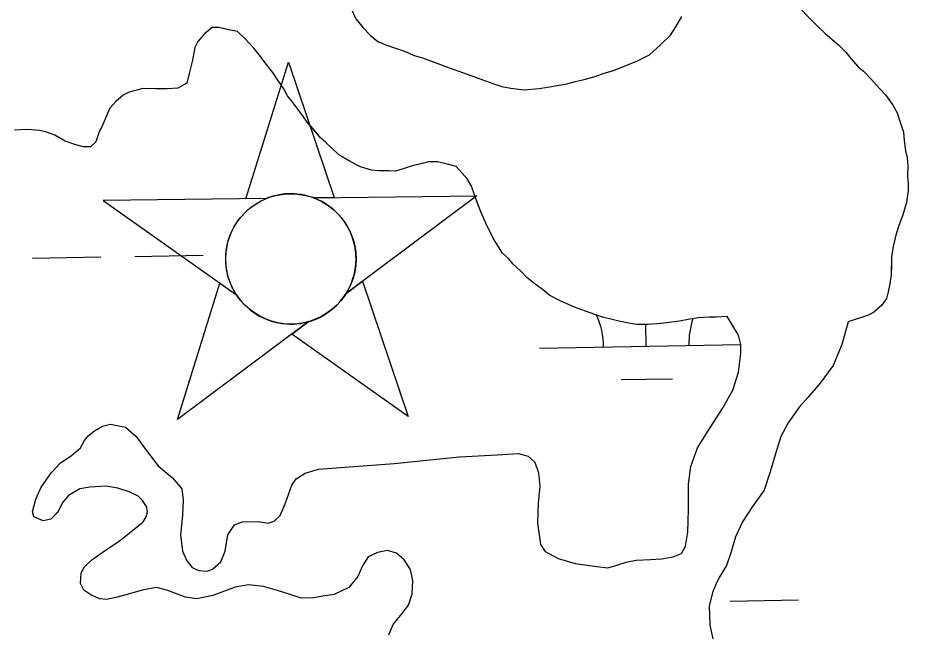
# Model space of a CAD drawing. Extents: x 3925854 to 3964121, y 224593 to 250589.
# Drawn here: x 3943919.4 to 3944336.7, y 234010.2 to 234298.9 of the extents above; entities that cross this region are included whole.
import ezdxf

# ---------------------------------------------------------------- set-up
doc = ezdxf.new("R2010")
doc.units = 0
for name, color, linetype in [('V-CHAN-NAID', 7, 'Continuous'), ('V-TOPO-SHOR', 7, 'Continuous'), ('V-WETL-SWMP', 7, 'Continuous')]:
    doc.layers.add(name, color=color, linetype=linetype)

msp = doc.modelspace()

# ---------------------------------------------------------------- linework, layer by layer
at = {"layer": 'V-CHAN-NAID'}
for points in [[(3944035.975, 234214.304), (3944026.389, 234214.185), (3944046.274, 234278.068), (3944067.737, 234214.697), (3944058.15, 234214.579), (3944056.562, 234215.126), (3944054.456, 234215.705), (3944052.407, 234216.116), (3944050.366, 234216.384), (3944049.197, 234216.475), (3944047.661, 234216.527), (3944045.94, 234216.491), (3944044.571, 234216.394), (3944042.669, 234216.156), (3944041.308, 234215.911), (3944039.532, 234215.492), (3944038.01, 234215.042), (3944036.985, 234214.691)], [(3944035.975, 234214.304), (3943959.488, 234213.356), (3944021.926, 234169.164), (3944020.776, 234171.051), (3944019.934, 234172.663), (3944019.071, 234174.615), (3944018.335, 234176.655), (3944017.945, 234177.97), (3944017.552, 234179.589), (3944017.28, 234181.029), (3944017.061, 234182.623), (3944016.918, 234184.357), (3944016.875, 234185.937), (3944016.942, 234188.013), (3944017.093, 234189.634), (3944017.442, 234191.844), (3944017.886, 234193.776), (3944018.452, 234195.675), (3944019.074, 234197.366), (3944019.77, 234198.968), (3944020.554, 234200.519), (3944021.581, 234202.276), (3944022.583, 234203.766), (3944023.558, 234205.054), (3944024.538, 234206.219), (3944025.82, 234207.582), (3944026.852, 234208.567), (3944028.542, 234209.997), (3944029.737, 234210.89), (3944031.402, 234211.993), (3944033.115, 234212.972), (3944034.547, 234213.684)], [(3944058.15, 234214.579), (3944134.638, 234215.525), (3944073.314, 234169.8), (3944074.196, 234171.307), (3944075.138, 234173.173), (3944075.822, 234174.771), (3944076.523, 234176.74), (3944077.033, 234178.535), (3944077.399, 234180.182), (3944077.721, 234182.199), (3944077.876, 234183.775), (3944077.957, 234185.983), (3944077.887, 234188.044), (3944077.656, 234190.26), (3944077.355, 234192.012), (3944076.821, 234194.234), (3944076.139, 234196.361), (3944075.351, 234198.328), (3944074.675, 234199.759), (3944073.631, 234201.655), (3944072.535, 234203.356), (3944071.289, 234205.034), (3944069.998, 234206.548), (3944068.699, 234207.889), (3944067.038, 234209.389), (3944065.268, 234210.766), (3944063.562, 234211.91), (3944061.653, 234213.005), (3944060.167, 234213.738)], [(3944055.538, 234156.546), (3943994.214, 234110.821), (3944014.099, 234174.703), (3944021.926, 234169.164), (3944022.579, 234168.213), (3944023.998, 234166.381), (3944025.239, 234164.989), (3944026.734, 234163.515), (3944028.147, 234162.291), (3944029.623, 234161.164), (3944031.045, 234160.204), (3944032.743, 234159.201), (3944034.474, 234158.324), (3944036.281, 234157.548), (3944037.737, 234157.02), (3944039.375, 234156.523), (3944041.612, 234156.002), (3944043.149, 234155.745), (3944045.179, 234155.528), (3944046.718, 234155.454), (3944048.579, 234155.468), (3944050.266, 234155.579), (3944051.972, 234155.788), (3944053.868, 234156.136)], [(3944073.314, 234169.8), (3944081, 234175.532), (3944102.462, 234112.161), (3944047.851, 234150.815), (3944055.538, 234156.546), (3944057.194, 234157.054), (3944058.795, 234157.645), (3944060.935, 234158.601), (3944062.652, 234159.519), (3944064.496, 234160.669), (3944066.211, 234161.915), (3944067.739, 234163.19), (3944069.003, 234164.382), (3944070.359, 234165.829), (3944071.535, 234167.254), (3944072.626, 234168.748)]]:
    msp.add_lwpolyline(points, close=True, dxfattribs=at)
msp.add_circle((3944047.415, 234185.987), 30.541, dxfattribs=at)
at = {"layer": 'V-TOPO-SHOR'}
for points in [[(3944076.112, 234302.266), (3944077.809, 234298.395), (3944081.252, 234294.152), (3944084.703, 234290.609), (3944088.164, 234287.762), (3944091.994, 234286.312), (3944096.868, 234284.5), (3944101.396, 234283.039), (3944105.222, 234281.239), (3944109.056, 234280.139), (3944114.972, 234277.96), (3944120.891, 234275.783), (3944127.856, 234273.242), (3944130.99, 234272.15), (3944135.17, 234270.696), (3944142.133, 234268.155), (3944146.311, 234266.701), (3944150.501, 234265.945), (3944156.786, 234265.162), (3944163.793, 234265.769), (3944167.649, 234266.418), (3944176.767, 234268.046), (3944180.629, 234269.043), (3944184.84, 234270.039), (3944190.105, 234271.368), (3944194.326, 234273.062), (3944198.189, 234274.059), (3944204.167, 234276.429), (3944209.797, 234278.802), (3944215.431, 234281.528), (3944220.741, 234286.355), (3944225.349, 234290.842), (3944227.85, 234294.658), (3944230.713, 234299.518)], [(3944285.352, 234304.042), (3944290.529, 234298.723), (3944293.29, 234295.889), (3944297.781, 234291.631), (3944304.353, 234285.946), (3944307.46, 234282.757), (3944309.87, 234279.924), (3944313.317, 234276.031), (3944315.74, 234273.899), (3944319.191, 234270.354), (3944323.328, 234265.752), (3944326.088, 234262.918), (3944327.807, 234260.446), (3944329.523, 234257.974), (3944331.575, 234254.447), (3944333.254, 234249.178), (3944334.602, 234245.311), (3944334.901, 234241.459), (3944335.536, 234236.552), (3944336.193, 234233.396), (3944336.492, 234229.542), (3944336.427, 234224.645), (3944336.736, 234221.493), (3944336.689, 234217.995), (3944335.915, 234212.408), (3944334.084, 234206.135), (3944332.273, 234201.609)], [(3944251.94, 234158.943), (3944246.687, 234158.662), (3944243.54, 234158.703), (3944238.289, 234158.423), (3944234.43, 234157.776), (3944229.519, 234156.79), (3944222.161, 234155.838), (3944219.007, 234155.531), (3944214.804, 234155.236), (3944209.907, 234155.302), (3944206.416, 234155.697), (3944201.183, 234156.815), (3944198.043, 234157.558), (3944193.509, 234158.666), (3944187.24, 234160.85), (3944180.277, 234163.391), (3944173.668, 234166.279), (3944168.804, 234168.792), (3944165.343, 234171.636), (3944161.878, 234174.131), (3944158.07, 234177.33), (3944155.31, 234180.166), (3944151.509, 234183.716), (3944149.442, 234186.192), (3944146.675, 234188.678), (3944143.933, 234192.911), (3944142.223, 234195.733), (3944140.177, 234199.958), (3944138.815, 234202.774), (3944136.437, 234208.056), (3944135.086, 234211.57), (3944133.732, 234215.089), (3944132.049, 234220.008), (3944129.994, 234223.535), (3944127.584, 234226.365), (3944124.821, 234229.2), (3944120.639, 234230.305), (3944116.105, 234231.416), (3944111.908, 234231.471), (3944108.396, 234230.467), (3944104.89, 234229.816), (3944101.021, 234228.466), (3944096.456, 234227.127), (3944093.309, 234227.17), (3944088.762, 234227.229), (3944085.266, 234227.627), (3944080.04, 234229.093), (3944075.174, 234231.608), (3944070.314, 234234.471), (3944067.549, 234236.957), (3944063.748, 234240.507), (3944061.327, 234242.637), (3944058.228, 234246.528), (3944055.128, 234250.067), (3944053.411, 234252.539), (3944050.659, 234256.073), (3944048.943, 234258.545), (3944045.844, 234262.435), (3944044.138, 234265.607), (3944041.05, 234270.194), (3944038.994, 234273.371), (3944035.897, 234277.26), (3944033.144, 234280.797), (3944030.048, 234284.684), (3944025.909, 234289.288), (3944022.454, 234292.483), (3944018.266, 234293.238), (3944013.731, 234294.349), (3944010.584, 234294.389), (3944007.049, 234291.639), (3944003.85, 234287.832), (3944002.412, 234285.053), (3944001.284, 234279.12), (3943999.803, 234272.84), (3943998.693, 234268.308), (3943994.462, 234265.914), (3943989.211, 234265.636), (3943984.314, 234265.699), (3943978.016, 234265.783), (3943971.696, 234264.118), (3943968.88, 234262.756), (3943965.339, 234259.653), (3943962.501, 234256.542), (3943961.055, 234253.063), (3943959.251, 234248.889), (3943957.45, 234245.063), (3943955.994, 234240.885), (3943953.514, 234238.469), (3943950.016, 234238.516), (3943946.182, 234239.616)], [(3943946.182, 234239.616), (3943941.652, 234241.076), (3943936.792, 234243.939), (3943932.964, 234245.389), (3943929.825, 234246.13), (3943923.884, 234246.558), (3943917.932, 234246.288)], [(3944332.273, 234201.609), (3944331.174, 234197.775), (3944329.695, 234191.848), (3944328.931, 234186.96), (3944328.876, 234182.761), (3944328.818, 234178.565), (3944328.065, 234174.377), (3944327.313, 234170.539), (3944326.572, 234167.399), (3944324.432, 234164.278), (3944320.536, 234160.831), (3944317.72, 234159.469), (3944308.584, 234156.442)], [(3944232.296, 234051.466), (3944233.412, 234057.929), (3944233.703, 234068.677), (3944233.711, 234080.459), (3944234.852, 234088.692), (3944237.914, 234097.489), (3944243.028, 234105.521), (3944249.647, 234115.89), (3944254.619, 234124.514), (3944257.235, 234132.874), (3944258.234, 234141.697), (3944258.291, 234145.967), (3944257.171, 234150.253), (3944251.94, 234158.943)], [(3944308.584, 234156.442), (3944305.645, 234145.877), (3944301.539, 234136.065), (3944295.538, 234127.748), (3944289.706, 234121.051), (3944285.669, 234116.539), (3944280.418, 234109.244), (3944277.092, 234102.807), (3944274.481, 234094.742), (3944272.013, 234086.233), (3944269.248, 234077.727), (3944263.843, 234069.994), (3944259.035, 234062.841), (3944255.848, 234055.814), (3944253.54, 234048.333), (3944251.547, 234042.322), (3944248.086, 234036.769), (3944246.571, 234033.55), (3944245.047, 234029.741), (3944243.488, 234023.281), (3944243.812, 234014.44), (3944245.203, 234008.089)], [(3944003.393, 234026.812), (3943998.101, 234027.617), (3943993.852, 234029.147), (3943989.747, 234030.675), (3943984.464, 234032.069), (3943977.672, 234030.834), (3943970.723, 234028.864), (3943965.405, 234027.463), (3943960.973, 234026.491), (3943957.737, 234026.829), (3943953.637, 234028.649), (3943950.428, 234030.902), (3943948.849, 234034.015), (3943949.062, 234039.02), (3943950.719, 234041.795), (3943954.149, 234044.99), (3943960.543, 234049.619), (3943966.931, 234053.805), (3943973.181, 234058.73), (3943978.244, 234062.787), (3943979.6, 234065.124), (3943980.22, 234067.473), (3943979.812, 234069.982), (3943977.934, 234072.806), (3943975.901, 234074.895), (3943971.655, 234076.865), (3943966.376, 234078.557), (3943960.645, 234079.515), (3943953.127, 234079.026), (3943948.552, 234078.35), (3943943.209, 234075.182), (3943940.518, 234072.124), (3943938.244, 234067.44), (3943934.961, 234064.098), (3943931.269, 234063.262), (3943927.023, 234065.233), (3943926.317, 234067.453), (3943927.869, 234073.47), (3943930.445, 234079.032), (3943935.25, 234085.891), (3943939.434, 234090.4), (3943944.484, 234093.72), (3943948.806, 234097.493), (3943950.768, 234101.003), (3943952.416, 234103.188), (3943955.392, 234105.507), (3943959.103, 234107.665), (3943962.945, 234108.646), (3943969.849, 234107.229), (3943974.944, 234102.744), (3943980.005, 234095.754), (3943985.219, 234089.057), (3943991.918, 234083.372), (3943996.27, 234078.305), (3943996.936, 234072.997), (3943996.694, 234065.929), (3943995.691, 234056.811), (3943996.62, 234049.141), (3943998.621, 234044.548), (3944001.23, 234041.421), (3944004.305, 234040.054), (3944008.13, 234039.708), (3944010.647, 234040.708), (3944014.52, 234044.044), (3944016.65, 234049.17), (3944017.93, 234056.811), (3944020.936, 234061.485), (3944024.782, 234062.759), (3944032.002, 234062.957), (3944036.706, 234062.159), (3944039.663, 234063.15), (3944042.348, 234065.765), (3944044.779, 234071.329), (3944047.841, 234079.978), (3944049.942, 234083.044), (3944054.1, 234085.641), (3944060.309, 234087.472), (3944095.84, 234090.093), (3944126.515, 234093.223), (3944144.054, 234094.167), (3944154.077, 234094.771), (3944158.625, 234093.532), (3944161.683, 234090.841), (3944163.53, 234085.809), (3944164.038, 234079.616), (3944163.344, 234071.674), (3944163.074, 234062.398), (3944164.411, 234052.218), (3944166.578, 234048.949), (3944172.718, 234045.627), (3944180.641, 234043.313), (3944190.783, 234041.853), (3944195.932, 234041.343), (3944199.774, 234042.324), (3944204.507, 234043.88), (3944209.234, 234044.849), (3944216.012, 234045.199), (3944221.169, 234045.426), (3944226.631, 234046.385), (3944230.482, 234047.954), (3944232.296, 234051.466)], [(3944093.302, 234009.861), (3944095.428, 234014.692), (3944098.873, 234018.917), (3944102.471, 234023.877), (3944104.31, 234029.155), (3944104.538, 234035.19), (3944103.43, 234040.507), (3944100.542, 234044.964), (3944096.903, 234048.105), (3944092.647, 234049.34), (3944088.072, 234048.517), (3944083.624, 234046.366), (3944080.918, 234042.279), (3944078.788, 234037.152), (3944074.598, 234032.053), (3944067.778, 234028.756), (3944062.47, 234028.09), (3944058.04, 234027.265), (3944052.293, 234027.048), (3944046.133, 234029.042), (3944041.148, 234030.73), (3944034.545, 234032.583), (3944027.631, 234033.265), (3944021.284, 234032.172), (3944016.253, 234030.322), (3944010.776, 234028.334), (3944003.393, 234026.812)]]:
    msp.add_lwpolyline(points, dxfattribs=at)
at = {"layer": 'V-WETL-SWMP'}
for p, q in [((3943926.352, 234186.312), (3943958.346, 234186.894)), ((3943974.344, 234187.185), (3944006.339, 234187.767)), ((3944213.992, 234145.105), (3944213.808, 234155.249)), ((3944164.001, 234144.196), (3944258.291, 234145.91)), ((3944202.275, 234129.458), (3944226.271, 234129.894)), ((3944253.325, 234025.729), (3944285.32, 234026.311))]:
    msp.add_line(p, q, dxfattribs=at)
for points in [[(3944076.111, 234302.267), (3944077.809, 234298.396), (3944081.252, 234294.152)], [(3944285.351, 234304.041), (3944293.29, 234295.889), (3944297.781, 234291.631), (3944304.353, 234285.946), (3944307.46, 234282.756), (3944309.871, 234279.925), (3944313.318, 234276.031), (3944315.739, 234273.9), (3944319.191, 234270.355), (3944323.328, 234265.752), (3944326.089, 234262.917), (3944329.522, 234257.973), (3944331.575, 234254.448), (3944333.254, 234249.177), (3944334.602, 234245.311), (3944334.901, 234241.459), (3944335.536, 234236.552), (3944336.193, 234233.395), (3944336.492, 234229.542), (3944336.427, 234224.645), (3944336.735, 234221.492), (3944336.689, 234217.994), (3944335.915, 234212.407), (3944334.083, 234206.134), (3944332.273, 234201.609), (3944331.173, 234197.776), (3944329.695, 234191.848), (3944328.93, 234186.96), (3944328.819, 234178.564), (3944328.064, 234174.376), (3944327.313, 234170.538), (3944326.572, 234167.399), (3944324.431, 234164.278), (3944320.537, 234160.831), (3944317.72, 234159.469), (3944308.584, 234156.442), (3944305.646, 234145.877), (3944301.539, 234136.064), (3944295.538, 234127.748), (3944289.705, 234121.051), (3944285.669, 234116.539), (3944280.417, 234109.245), (3944277.092, 234102.808), (3944274.481, 234094.743), (3944272.012, 234086.233), (3944269.248, 234077.728), (3944263.843, 234069.994), (3944259.035, 234062.841), (3944255.849, 234055.814), (3944253.541, 234048.333), (3944251.547, 234042.321), (3944248.086, 234036.77), (3944246.57, 234033.55), (3944245.047, 234029.741), (3944243.488, 234023.282), (3944243.813, 234014.441), (3944245.202, 234008.089)], [(3944081.252, 234294.152), (3944084.703, 234290.608), (3944088.164, 234287.763), (3944091.993, 234286.313), (3944096.867, 234284.499), (3944101.396, 234283.04), (3944105.221, 234281.24), (3944109.055, 234280.139), (3944120.892, 234275.784), (3944127.856, 234273.242), (3944135.169, 234270.696), (3944142.132, 234268.155), (3944146.311, 234266.7), (3944150.5, 234265.945), (3944156.787, 234265.162), (3944163.792, 234265.769), (3944167.649, 234266.417), (3944176.767, 234268.046), (3944180.629, 234269.044), (3944184.84, 234270.038), (3944190.106, 234271.367), (3944194.326, 234273.061), (3944198.188, 234274.059), (3944204.167, 234276.429), (3944209.796, 234278.803), (3944215.43, 234281.527), (3944220.742, 234286.355), (3944225.35, 234290.842), (3944227.85, 234294.657), (3944230.713, 234299.517)], [(3944222.16, 234155.838), (3944219.007, 234155.53), (3944214.805, 234155.236), (3944209.908, 234155.301), (3944206.415, 234155.697), (3944201.182, 234156.816), (3944198.043, 234157.558), (3944193.509, 234158.667), (3944187.241, 234160.85), (3944180.277, 234163.391), (3944173.668, 234166.278), (3944168.804, 234168.791), (3944165.343, 234171.636), (3944161.877, 234174.131), (3944158.071, 234177.33), (3944155.31, 234180.166), (3944151.508, 234183.715), (3944149.442, 234186.191), (3944146.676, 234188.677), (3944143.933, 234192.911), (3944142.222, 234195.733), (3944138.816, 234202.775), (3944136.437, 234208.055), (3944133.732, 234215.088), (3944132.048, 234220.008), (3944129.995, 234223.534), (3944127.584, 234226.365), (3944124.822, 234229.2), (3944120.639, 234230.305), (3944116.105, 234231.415), (3944111.908, 234231.471), (3944108.396, 234230.468), (3944104.889, 234229.815), (3944101.022, 234228.466), (3944096.456, 234227.127), (3944088.761, 234227.229), (3944085.267, 234227.626), (3944080.039, 234229.094), (3944075.174, 234231.608), (3944070.314, 234234.471), (3944067.548, 234236.957), (3944063.747, 234240.506), (3944061.326, 234242.637), (3944058.229, 234246.527), (3944055.127, 234250.067), (3944053.411, 234252.538), (3944050.659, 234256.073), (3944048.942, 234258.545), (3944045.845, 234262.435), (3944044.138, 234265.606), (3944041.05, 234270.195), (3944038.993, 234273.371), (3944035.896, 234277.261), (3944033.144, 234280.796), (3944030.047, 234284.685), (3944025.909, 234289.288), (3944022.453, 234292.483), (3944018.265, 234293.238), (3944013.731, 234294.348), (3944010.583, 234294.39), (3944007.048, 234291.638), (3944003.849, 234287.832), (3944002.412, 234285.052), (3944001.284, 234279.119), (3943999.802, 234272.841), (3943998.692, 234268.308), (3943994.462, 234265.915), (3943989.21, 234265.635), (3943978.017, 234265.783), (3943971.697, 234264.118), (3943968.88, 234262.756), (3943965.34, 234259.654), (3943962.5, 234256.543), (3943961.055, 234253.063), (3943959.25, 234248.889), (3943957.45, 234245.064), (3943955.995, 234240.885), (3943953.514, 234238.469), (3943950.016, 234238.515), (3943946.182, 234239.616), (3943941.653, 234241.075), (3943936.793, 234243.939), (3943932.964, 234245.389), (3943929.825, 234246.13), (3943923.883, 234246.559), (3943917.932, 234246.288)], [(3943978.243, 234062.787), (3943979.6, 234065.125), (3943980.22, 234067.473), (3943979.812, 234069.982), (3943977.935, 234072.806), (3943975.9, 234074.895), (3943971.655, 234076.865), (3943966.376, 234078.556), (3943960.645, 234079.515), (3943953.127, 234079.026), (3943948.552, 234078.35), (3943943.208, 234075.181), (3943940.517, 234072.124), (3943938.245, 234067.441), (3943934.961, 234064.097), (3943931.268, 234063.262), (3943927.023, 234065.233), (3943926.316, 234067.452), (3943927.869, 234073.47), (3943930.446, 234079.032), (3943935.25, 234085.89), (3943939.434, 234090.401), (3943944.485, 234093.721), (3943948.806, 234097.493), (3943950.767, 234101.002), (3943952.416, 234103.189), (3943955.393, 234105.506), (3943959.103, 234107.666), (3943962.945, 234108.646), (3943969.849, 234107.229), (3943974.944, 234102.743), (3943980.006, 234095.754), (3943985.219, 234089.057), (3943991.919, 234083.372), (3943996.27, 234078.306), (3943996.936, 234072.996), (3943996.695, 234065.929), (3943995.69, 234056.811), (3943996.62, 234049.141), (3943998.621, 234044.548), (3944001.23, 234041.421), (3944004.305, 234040.055), (3944008.13, 234039.709), (3944010.647, 234040.707), (3944014.52, 234044.043), (3944016.65, 234049.17), (3944017.929, 234056.811), (3944020.937, 234061.484), (3944024.783, 234062.759), (3944032.002, 234062.957), (3944036.705, 234062.159), (3944039.663, 234063.15), (3944042.349, 234065.766), (3944044.779, 234071.33), (3944047.84, 234079.979), (3944049.942, 234083.044), (3944054.1, 234085.64), (3944060.31, 234087.472), (3944095.839, 234090.094), (3944126.515, 234093.222), (3944144.053, 234094.167), (3944154.076, 234094.771), (3944158.626, 234093.532), (3944161.683, 234090.841), (3944163.531, 234085.809), (3944164.038, 234079.616), (3944163.343, 234071.673), (3944163.073, 234062.398), (3944164.411, 234052.218), (3944166.577, 234048.949), (3944172.718, 234045.627), (3944180.641, 234043.313), (3944190.783, 234041.853), (3944195.931, 234041.343), (3944199.774, 234042.323), (3944204.507, 234043.88), (3944209.233, 234044.849), (3944216.012, 234045.2), (3944221.17, 234045.427), (3944226.632, 234046.385), (3944230.482, 234047.954), (3944232.296, 234051.465), (3944233.413, 234057.93), (3944233.703, 234068.678), (3944233.712, 234080.46), (3944234.852, 234088.692), (3944237.914, 234097.488), (3944243.028, 234105.521), (3944249.646, 234115.89), (3944254.62, 234124.513), (3944257.235, 234132.874), (3944258.235, 234141.697), (3944258.292, 234145.967), (3944257.171, 234150.253), (3944251.94, 234158.942), (3944246.688, 234158.662), (3944243.54, 234158.704), (3944238.288, 234158.423), (3944234.431, 234157.775), (3944229.52, 234156.79), (3944222.16, 234155.838)], [(3944093.303, 234009.861), (3944095.429, 234014.693), (3944098.872, 234018.918), (3944102.472, 234023.878), (3944104.31, 234029.156), (3944104.537, 234035.191), (3944103.429, 234040.508), (3944100.543, 234044.964), (3944096.903, 234048.105), (3944092.648, 234049.34), (3944088.071, 234048.517), (3944083.624, 234046.367), (3944080.919, 234042.279), (3944078.789, 234037.152), (3944074.598, 234032.053), (3944067.779, 234028.756), (3944062.469, 234028.09), (3944058.039, 234027.265), (3944052.293, 234027.047), (3944046.133, 234029.043), (3944041.148, 234030.729), (3944034.545, 234032.584), (3944027.632, 234033.265), (3944021.285, 234032.171), (3944016.253, 234030.323), (3944010.777, 234028.334), (3944003.393, 234026.812), (3943998.102, 234027.618), (3943993.851, 234029.147), (3943989.747, 234030.675), (3943984.464, 234032.07), (3943977.673, 234030.835), (3943970.724, 234028.865), (3943965.404, 234027.463), (3943960.972, 234026.491), (3943957.737, 234026.828), (3943953.637, 234028.65), (3943950.427, 234030.901), (3943948.848, 234034.015), (3943949.062, 234039.02), (3943950.719, 234041.796), (3943954.148, 234044.991), (3943960.543, 234049.619), (3943966.931, 234053.805), (3943973.182, 234058.73), (3943978.243, 234062.787)]]:
    msp.add_lwpolyline(points, dxfattribs=at)
for centre, start, end in [((3944158.75, 234144.575), 0.26988, 25.37931), ((3944269.218, 234146.584), 161.07014, 181.81353)]:
    msp.add_arc(centre, 35.246, start, end, dxfattribs=at)

doc.saveas('drawing.dxf')
